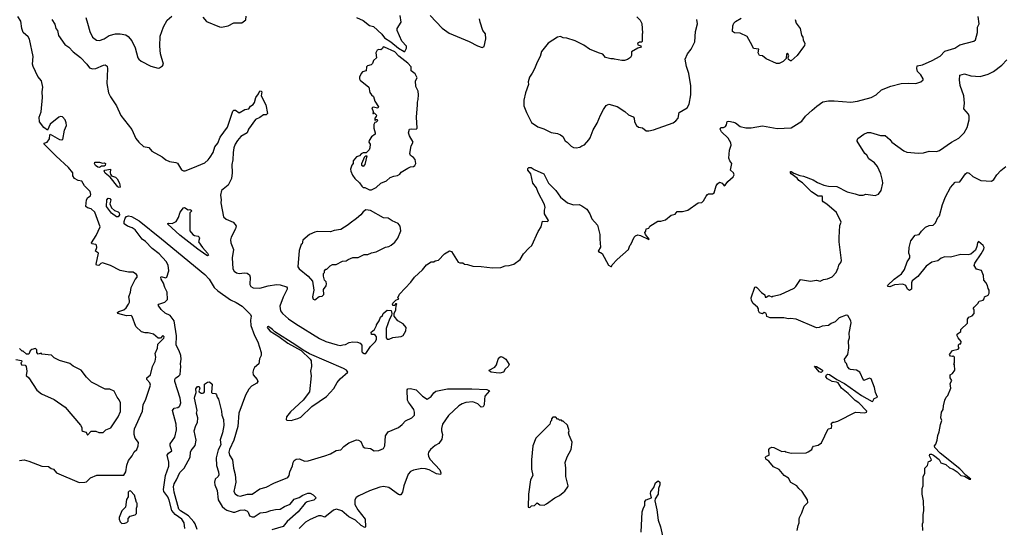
# Model space of a CAD drawing. Extents: x 2086813 to 2278017, y 548126 to 753336.
# Tile 276 of 461: x 2188166 to 2198743, y 662329 to 667781. Entities that reach past the tile are written whole.
import ezdxf

# ---------------------------------------------------------------- set-up
doc = ezdxf.new("R2010")
doc.units = 0

msp = doc.modelspace()

# ---------------------------------------------------------------- linework, layer by layer
at = {"layer": '0CON10XD'}
for points in [[(2188164, 663046), (2188215, 663052), (2188265, 663040), (2188404, 662984), (2188475, 662981), (2188505, 662960), (2188528, 662955), (2188563, 662913), (2188805, 662810), (2188865, 662812), (2188882, 662818), (2188925, 662859), (2188995, 662889), (2189285, 662890), (2189306, 662924), (2189318, 662995), (2189336, 663045), (2189374, 663095), (2189395, 663138), (2189425, 663165), (2189438, 663205), (2189441, 663241), (2189405, 663286), (2189394, 663325), (2189394, 663356), (2189400, 663385), (2189485, 663575), (2189493, 663645), (2189520, 663705), (2189571, 663855), (2189565, 663882), (2189533, 663915), (2189532, 663935), (2189571, 663965), (2189594, 664056), (2189623, 664115), (2189628, 664155), (2189620, 664195), (2189646, 664254), (2189650, 664295), (2189715, 664362), (2189718, 664375), (2189705, 664388), (2189678, 664362), (2189655, 664360), (2189605, 664403), (2189545, 664417), (2189513, 664417), (2189475, 664430), (2189414, 664484), (2189375, 664592), (2189365, 664603), (2189315, 664602), (2189220, 664625), (2189217, 664635), (2189231, 664645), (2189285, 664665), (2189310, 664685), (2189336, 664724), (2189346, 664746), (2189346, 664765), (2189340, 664805), (2189358, 664855), (2189364, 664906), (2189405, 664992), (2189428, 665015), (2189428, 665035), (2189421, 665045), (2189385, 665068), (2189335, 665070), (2189245, 665086), (2189140, 665140), (2189055, 665169), (2189036, 665164), (2189015, 665142), (2188992, 665145), (2188989, 665155), (2189013, 665275), (2188980, 665295), (2188996, 665335), (2188990, 665360), (2188985, 665366), (2188942, 665372), (2188937, 665385), (2188988, 665462), (2189031, 665555), (2188975, 665712), (2188935, 665751), (2188895, 665759), (2188877, 665775), (2188882, 665845), (2188898, 665872), (2188925, 665889), (2188931, 665905), (2188922, 665935), (2188893, 665965), (2188862, 665995), (2188835, 666046), (2188795, 666054), (2188755, 666076), (2188738, 666105), (2188736, 666135), (2188691, 666195), (2188557, 666315), (2188429, 666445), (2188430, 666455), (2188462, 666465), (2188488, 666502), (2188489, 666545), (2188495, 666553), (2188594, 666494), (2188615, 666490), (2188630, 666495), (2188646, 666594), (2188668, 666645), (2188667, 666675), (2188656, 666706), (2188625, 666737), (2188605, 666740), (2188585, 666733), (2188492, 666658), (2188465, 666593), (2188425, 666623), (2188378, 666685), (2188377, 666735), (2188398, 666792), (2188412, 666945), (2188406, 667005), (2188416, 667055), (2188401, 667125), (2188362, 667172), (2188309, 667279), (2188305, 667305), (2188311, 667385), (2188272, 667572), (2188256, 667596), (2188205, 667645), (2188188, 667685), (2188179, 667765), (2188146, 667816)], [(2188511, 667785), (2188544, 667734), (2188555, 667688), (2188573, 667665), (2188582, 667612), (2188651, 667515), (2188695, 667486), (2188740, 667435), (2188818, 667375), (2188889, 667305), (2188916, 667265), (2188947, 667253), (2188984, 667256), (2189065, 667294), (2189086, 667296), (2189105, 667283), (2189111, 667255), (2189102, 667095), (2189119, 666995), (2189141, 666951), (2189205, 666855), (2189252, 666752), (2189370, 666600), (2189415, 666505), (2189445, 666466), (2189495, 666420), (2189555, 666410), (2189585, 666370), (2189695, 666309), (2189735, 666276), (2189775, 666259), (2189845, 666249), (2189860, 666240), (2189905, 666168), (2189925, 666158), (2189945, 666157), (2190025, 666189), (2190154, 666245), (2190190, 666275), (2190214, 666305), (2190246, 666355), (2190263, 666415), (2190293, 666455), (2190321, 666519), (2190399, 666625), (2190455, 666800), (2190465, 666810), (2190485, 666808), (2190525, 666780), (2190583, 666817), (2190628, 666822), (2190645, 666853), (2190675, 666871), (2190690, 666890), (2190704, 666945), (2190732, 666985), (2190745, 667016), (2190761, 667015), (2190768, 667005), (2190759, 666965), (2190811, 666865), (2190828, 666775), (2190815, 666759), (2190785, 666760), (2190745, 666730), (2190701, 666709), (2190623, 666605), (2190611, 666565), (2190543, 666527), (2190505, 666485), (2190482, 666445), (2190467, 666405), (2190459, 666355), (2190455, 666275), (2190444, 666224), (2190449, 666135), (2190440, 666075), (2190405, 666005), (2190334, 665945), (2190323, 665895), (2190329, 665845), (2190326, 665814), (2190356, 665665), (2190385, 665639), (2190458, 665605), (2190482, 665582), (2190490, 665565), (2190486, 665535), (2190439, 665445), (2190432, 665415), (2190434, 665385), (2190462, 665312), (2190448, 665222), (2190454, 665104), (2190470, 665080), (2190495, 665063), (2190525, 665056), (2190582, 665062), (2190610, 665060), (2190635, 665041), (2190643, 665015), (2190637, 664935), (2190648, 664915), (2190675, 664900), (2190745, 664896), (2190835, 664921), (2190925, 664935), (2190965, 664932), (2191032, 664912), (2191041, 664901), (2191040, 664885), (2190998, 664802), (2190959, 664705), (2190966, 664655), (2190988, 664625), (2191055, 664567), (2191133, 664513), (2191385, 664355), (2191455, 664324), (2191575, 664288), (2191607, 664283), (2191639, 664289), (2191665, 664293), (2191705, 664313), (2191745, 664320), (2191795, 664317), (2191825, 664307), (2191840, 664285), (2191842, 664215), (2191848, 664205), (2191865, 664194), (2191886, 664194), (2191935, 664272), (2191985, 664320), (2192000, 664345), (2191998, 664375), (2191990, 664390), (2191975, 664400), (2191945, 664400), (2191940, 664425), (2191978, 664455), (2192000, 664495), (2192000, 664505), (2192028, 664545), (2192042, 664585), (2192062, 664605), (2192070, 664625), (2192115, 664662), (2192158, 664658), (2192162, 664625), (2192160, 664605), (2192138, 664565), (2192103, 664465), (2192103, 664363), (2192115, 664350), (2192135, 664350), (2192174, 664366), (2192265, 664378), (2192285, 664390), (2192315, 664438), (2192316, 664475), (2192284, 664514), (2192227, 664547), (2192190, 664595), (2192190, 664625), (2192207, 664665), (2192210, 664715), (2192218, 664725), (2192215, 664730), (2192202, 664728), (2192195, 664710), (2192175, 664710), (2192170, 664725), (2192174, 664736), (2192205, 664770), (2192238, 664782), (2192230, 664795), (2192247, 664833), (2192368, 664962), (2192409, 665015), (2192494, 665096), (2192535, 665147), (2192585, 665180), (2192615, 665180), (2192628, 665192), (2192665, 665199), (2192731, 665265), (2192785, 665298), (2192805, 665292), (2192876, 665176), (2192895, 665170), (2192925, 665171), (2192945, 665154), (2192975, 665153), (2193035, 665133), (2193125, 665131), (2193245, 665116), (2193335, 665121), (2193382, 665138), (2193425, 665141), (2193474, 665156), (2193542, 665205), (2193578, 665265), (2193635, 665328), (2193669, 665355), (2193736, 665505), (2193769, 665555), (2193784, 665616), (2193836, 665614), (2193847, 665625), (2193804, 665695), (2193804, 665735), (2193812, 665765), (2193805, 665795), (2193734, 665925), (2193718, 665975), (2193678, 666025), (2193656, 666125), (2193626, 666165), (2193626, 666184), (2193634, 666195), (2193662, 666195), (2193692, 666172), (2193795, 666126), (2193848, 666025), (2193924, 665945), (2193975, 665876), (2194051, 665815), (2194117, 665793), (2194175, 665796), (2194205, 665783), (2194258, 665745), (2194292, 665695), (2194312, 665642), (2194374, 665574), (2194399, 665475), (2194400, 665425), (2194404, 665336), (2194382, 665295), (2194393, 665283), (2194405, 665282), (2194425, 665268), (2194493, 665145), (2194515, 665130), (2194525, 665130), (2194532, 665148), (2194584, 665206), (2194706, 665314), (2194720, 665355), (2194730, 665365), (2194768, 665445), (2194782, 665458), (2194805, 665469), (2194835, 665464), (2194925, 665420), (2194928, 665425), (2194888, 665475), (2194880, 665495), (2194892, 665508), (2194897, 665533), (2194925, 665542), (2194937, 665563), (2195023, 665617), (2195055, 665618), (2195105, 665632), (2195165, 665682), (2195208, 665692), (2195228, 665722), (2195285, 665720), (2195345, 665737), (2195455, 665813), (2195495, 665818), (2195512, 665835), (2195539, 665885), (2195555, 665903), (2195565, 665910), (2195609, 665911), (2195625, 665922), (2195648, 665998), (2195662, 666018), (2195685, 666037), (2195713, 666025), (2195735, 665998), (2195745, 666002), (2195775, 666042), (2195832, 666095), (2195842, 666115), (2195833, 666135), (2195803, 666165), (2195816, 666235), (2195794, 666265), (2195784, 666294), (2195792, 666378), (2195809, 666435), (2195807, 666457), (2195777, 666507), (2195704, 666575), (2195690, 666605), (2195698, 666622), (2195725, 666624), (2195747, 666633), (2195758, 666652), (2195765, 666689), (2195785, 666692), (2195835, 666680), (2195855, 666672), (2195905, 666633), (2195965, 666619), (2196025, 666620), (2196145, 666642), (2196304, 666614), (2196455, 666619), (2196570, 666690), (2196606, 666744), (2196680, 666810)], [(2188878, 667805), (2188894, 667745), (2188920, 667655), (2188948, 667595), (2188992, 667562), (2189025, 667558), (2189075, 667576), (2189128, 667612), (2189195, 667628), (2189245, 667630), (2189305, 667617), (2189330, 667600), (2189371, 667555), (2189408, 667478), (2189435, 667370), (2189446, 667356), (2189470, 667335), (2189575, 667282), (2189655, 667262), (2189667, 667263), (2189700, 667285), (2189712, 667305), (2189680, 667415), (2189672, 667498), (2189674, 667605), (2189712, 667705), (2189751, 667775), (2189802, 667818)], [(2190135, 667810), (2190173, 667763), (2190314, 667704), (2190335, 667702), (2190406, 667714), (2190465, 667749), (2190552, 667748), (2190595, 667778), (2190600, 667820)], [(2191783, 667805), (2191855, 667774), (2191925, 667720), (2191968, 667708), (2192057, 667627), (2192084, 667585), (2192152, 667542), (2192237, 667475), (2192295, 667440), (2192305, 667440), (2192322, 667475), (2192320, 667495), (2192272, 667552), (2192222, 667665), (2192222, 667685), (2192264, 667755), (2192253, 667825)], [(2192575, 667826), (2192705, 667690), (2192778, 667635), (2192995, 667547), (2193085, 667499), (2193135, 667484), (2193155, 667493), (2193173, 667577), (2193170, 667630), (2193140, 667665), (2193111, 667755), (2193105, 667792)], [(2194795, 667812), (2194832, 667775), (2194849, 667739), (2194858, 667635), (2194852, 667625), (2194852, 667548), (2194845, 667540), (2194825, 667538), (2194802, 667525), (2194805, 667512), (2194839, 667499), (2194842, 667485), (2194805, 667474), (2194740, 667435), (2194738, 667395), (2194728, 667375), (2194695, 667353), (2194663, 667343), (2194635, 667342), (2194555, 667358), (2194545, 667362), (2194515, 667360), (2194460, 667375), (2194431, 667411), (2194385, 667424), (2194286, 667466), (2194225, 667509), (2194135, 667554), (2194045, 667583), (2194005, 667587), (2193975, 667599), (2193945, 667594), (2193845, 667530), (2193772, 667438), (2193756, 667384), (2193724, 667326), (2193698, 667252), (2193673, 667205), (2193643, 667165), (2193630, 667115), (2193631, 667085), (2193601, 666995), (2193582, 666915), (2193582, 666855), (2193609, 666785), (2193665, 666676), (2193732, 666632), (2193795, 666608), (2193875, 666568), (2193945, 666558), (2193975, 666546), (2194000, 666525), (2194025, 666480), (2194046, 666466), (2194091, 666421), (2194115, 666408), (2194145, 666404)], [(2194145, 666404), (2194185, 666412), (2194205, 666427), (2194235, 666437), (2194280, 666490), (2194295, 666512), (2194325, 666598), (2194371, 666669), (2194404, 666755), (2194436, 666815), (2194465, 666860), (2194495, 666873), (2194585, 666850), (2194666, 666796), (2194705, 666761), (2194755, 666737), (2194766, 666725), (2194772, 666685), (2194793, 666645), (2194815, 666627), (2194855, 666619), (2194895, 666588), (2194925, 666588), (2194975, 666598), (2195185, 666673), (2195216, 666694), (2195239, 666725), (2195251, 666785), (2195336, 666835), (2195359, 666875), (2195376, 666975), (2195375, 667070), (2195353, 667203), (2195328, 667278), (2195314, 667356), (2195339, 667415), (2195380, 667465), (2195419, 667545), (2195426, 667655), (2195446, 667735), (2195442, 667785)], [(2196497, 667785), (2196509, 667745), (2196550, 667685), (2196563, 667615), (2196580, 667595), (2196583, 667565), (2196599, 667525), (2196596, 667505), (2196585, 667488), (2196518, 667395), (2196455, 667340), (2196445, 667338), (2196424, 667355), (2196420, 667375), (2196427, 667395), (2196415, 667420), (2196405, 667410), (2196399, 667365), (2196368, 667332), (2196325, 667310), (2196295, 667309), (2196185, 667359), (2196145, 667392), (2196115, 667396), (2196099, 667425), (2196106, 667466), (2196050, 667470), (2196036, 667505), (2195980, 667600), (2195905, 667638), (2195845, 667640), (2195824, 667654), (2195826, 667715), (2195839, 667745), (2195857, 667763), (2195915, 667796)], [(2196680, 666810), (2196728, 666852), (2196795, 666899), (2196855, 666909), (2196915, 666909), (2197095, 666897), (2197165, 666907), (2197314, 666946), (2197367, 666975), (2197425, 667026), (2197525, 667068), (2197635, 667094), (2197715, 667101), (2197794, 667096), (2197845, 667113), (2197870, 667135), (2197870, 667145), (2197845, 667188), (2197810, 667225), (2197804, 667256), (2197808, 667285), (2197865, 667295), (2197968, 667342), (2198055, 667390), (2198105, 667442), (2198177, 667463), (2198213, 667477), (2198265, 667511), (2198415, 667549), (2198434, 667565), (2198456, 667644), (2198455, 667700), (2198472, 667738), (2198464, 667814)], [(2191945, 665952), (2191995, 665978), (2192046, 666024), (2192105, 666050), (2192145, 666087), (2192185, 666101), (2192225, 666106), (2192249, 666121), (2192265, 666143), (2192335, 666188), (2192365, 666202), (2192396, 666204), (2192412, 666215), (2192420, 666235), (2192415, 666278), (2192395, 666302), (2192365, 666322), (2192356, 666345), (2192373, 666425), (2192393, 666465), (2192352, 666535), (2192342, 666565), (2192354, 666606), (2192375, 666610), (2192425, 666604), (2192436, 666615), (2192429, 666735), (2192440, 666865), (2192438, 666895), (2192448, 666925), (2192450, 666975), (2192448, 667015), (2192422, 667065), (2192418, 667125), (2192437, 667157), (2192415, 667200), (2192373, 667233), (2192373, 667275), (2192336, 667315), (2192239, 667389), (2192196, 667436), (2192086, 667486), (2192072, 667488), (2192065, 667470), (2192045, 667458), (2192025, 667460), (2192007, 667453), (2191993, 667425), (2191998, 667372), (2191967, 667343), (2191955, 667310), (2191940, 667295), (2191903, 667287), (2191890, 667275), (2191888, 667232), (2191850, 667220), (2191835, 667202), (2191817, 667165), (2191817, 667145), (2191825, 667130), (2191918, 667055), (2191928, 666998), (2191944, 666974), (2191966, 666956), (2191980, 666905), (2192022, 666845), (2192015, 666832), (2191965, 666840), (2191948, 666835), (2191962, 666795), (2191960, 666775), (2191967, 666773), (2191975, 666780), (2191998, 666755), (2191997, 666743), (2191980, 666725), (2191980, 666705), (2191985, 666700), (2191995, 666710), (2192005, 666710), (2192010, 666695), (2191995, 666680), (2191982, 666678), (2191972, 666655), (2191971, 666615), (2191986, 666566), (2191985, 666550), (2191947, 666523), (2191919, 666485), (2191917, 666465), (2191930, 666445), (2191928, 666405), (2191920, 666385), (2191888, 666352), (2191855, 666350), (2191835, 666342), (2191815, 666320), (2191785, 666307), (2191765, 666288), (2191750, 666265), (2191750, 666235), (2191733, 666217), (2191720, 666175), (2191722, 666155), (2191742, 666112), (2191768, 666075), (2191815, 666030), (2191842, 665992), (2191855, 665980), (2191875, 665978), (2191923, 665953), (2191945, 665952)], [(2196971, 665441), (2196978, 665572), (2196990, 665605), (2196939, 665709), (2196838, 665798), (2196796, 665825), (2196791, 665835), (2196792, 665875), (2196785, 665884), (2196745, 665886), (2196672, 665932), (2196575, 666029), (2196536, 666055), (2196519, 666079), (2196455, 666127), (2196447, 666135), (2196445, 666150), (2196455, 666152), (2196484, 666134), (2196548, 666108), (2196585, 666100), (2196690, 666060), (2196735, 666031), (2196803, 666003), (2196855, 665992), (2196945, 665988), (2197055, 665933), (2197142, 665912), (2197185, 665895), (2197227, 665897), (2197257, 665907), (2197355, 665894), (2197392, 665908), (2197419, 665945), (2197437, 666025), (2197436, 666055), (2197416, 666125), (2197381, 666205), (2197348, 666245), (2197289, 666285), (2197266, 666325), (2197244, 666345), (2197164, 666475), (2197161, 666485), (2197169, 666505), (2197235, 666552), (2197275, 666569), (2197305, 666570), (2197415, 666536), (2197465, 666539), (2197512, 666495), (2197534, 666464), (2197663, 666373), (2197698, 666358), (2197823, 666347), (2197875, 666352), (2197935, 666369), (2198016, 666364), (2198047, 666375), (2198175, 666464), (2198255, 666508), (2198311, 666565), (2198346, 666624), (2198365, 666705), (2198365, 666745), (2198359, 666765), (2198307, 666825), (2198316, 666885), (2198308, 666965), (2198268, 667075), (2198262, 667135), (2198266, 667184), (2198315, 667199), (2198385, 667179), (2198485, 667172), (2198571, 667195), (2198626, 667224), (2198717, 667293), (2198771, 667349)], [(2191855, 666203), (2191842, 666215), (2191843, 666235), (2191875, 666310), (2191885, 666320), (2191895, 666320), (2191873, 666225), (2191855, 666203)], [(2189025, 666192), (2189005, 666196), (2188982, 666215), (2188970, 666235), (2188975, 666250), (2189025, 666250), (2189055, 666240), (2189075, 666242), (2189088, 666235), (2189086, 666214), (2189075, 666208), (2189045, 666208), (2189025, 666192)], [(2189235, 665977), (2189220, 665985), (2189139, 666089), (2189085, 666133), (2189072, 666155), (2189080, 666165), (2189140, 666175), (2189137, 666135), (2189142, 666122), (2189154, 666104), (2189195, 666089), (2189212, 666072), (2189240, 666025), (2189245, 665984), (2189235, 665977)], [(2197868, 662295), (2197864, 662366), (2197872, 662385), (2197870, 662465), (2197878, 662505), (2197877, 662613), (2197862, 662685), (2197862, 662745), (2197872, 662775), (2197870, 662875), (2197890, 662905), (2197890, 662965), (2197917, 662993), (2197930, 663035), (2197945, 663040), (2197960, 663055), (2197938, 663095), (2197944, 663115), (2197960, 663115), (2197981, 663105), (2198045, 663057), (2198063, 663023), (2198115, 663004), (2198155, 662969), (2198195, 662955), (2198236, 662926), (2198275, 662885), (2198317, 662877), (2198368, 662845), (2198382, 662845), (2198330, 662890), (2198265, 662956), (2198055, 663124), (2197997, 663185), (2197992, 663205), (2198007, 663223), (2198022, 663265), (2198028, 663315), (2198042, 663355), (2198057, 663433), (2198072, 663475), (2198062, 663505), (2198068, 663565), (2198087, 663593), (2198090, 663635), (2198106, 663695), (2198120, 663725), (2198137, 663743), (2198168, 663825), (2198160, 663875), (2198180, 663905), (2198162, 663935), (2198162, 663965), (2198188, 663982), (2198212, 664018), (2198210, 664075), (2198202, 664085), (2198210, 664095), (2198210, 664155), (2198195, 664170), (2198185, 664162), (2198165, 664168), (2198154, 664186), (2198185, 664228), (2198247, 664243), (2198260, 664255), (2198250, 664265), (2198253, 664287), (2198262, 664298), (2198275, 664300), (2198280, 664325), (2198248, 664365), (2198238, 664385), (2198238, 664402), (2198278, 664432), (2198278, 664455), (2198348, 664522), (2198348, 664565), (2198362, 664585), (2198398, 664602), (2198420, 664625), (2198420, 664665), (2198410, 664675), (2198418, 664695), (2198458, 664732), (2198475, 664758), (2198515, 664770), (2198527, 664783), (2198532, 664805), (2198569, 664821), (2198582, 664845), (2198582, 664875), (2198570, 664895), (2198562, 664925), (2198545, 664960), (2198523, 664983), (2198520, 665035), (2198498, 665088), (2198445, 665100), (2198421, 665141), (2198426, 665165), (2198495, 665267), (2198523, 665315), (2198528, 665335), (2198518, 665355), (2198465, 665400), (2198454, 665386), (2198449, 665345), (2198433, 665307), (2198385, 665262), (2198354, 665254), (2198275, 665259), (2198165, 665231), (2198105, 665234), (2198065, 665218), (2198029, 665191), (2197963, 665175), (2197904, 665135), (2197815, 665024), (2197754, 664976), (2197746, 664954), (2197745, 664885), (2197725, 664871), (2197704, 664885), (2197685, 664926), (2197655, 664941), (2197565, 664932), (2197515, 664911), (2197494, 664914), (2197489, 664925), (2197559, 664995), (2197640, 665050), (2197672, 665098), (2197701, 665179), (2197728, 665225), (2197729, 665245), (2197719, 665275), (2197720, 665335), (2197740, 665405), (2197785, 665466), (2197827, 665473), (2197852, 665508), (2197897, 665553), (2197935, 665571), (2197980, 665575), (2198005, 665600), (2198030, 665655), (2198046, 665675), (2198078, 665795), (2198113, 665877), (2198165, 665977), (2198215, 666036), (2198265, 666040), (2198325, 666125), (2198345, 666139), (2198365, 666134), (2198405, 666098), (2198492, 666055), (2198605, 666048), (2198631, 666065), (2198664, 666116), (2198705, 666162), (2198759, 666205)], [(2189205, 665662), (2189154, 665704), (2189097, 665775), (2189103, 665847), (2189115, 665865), (2189135, 665859), (2189145, 665845), (2189135, 665805), (2189151, 665761), (2189183, 665733), (2189225, 665716), (2189235, 665705), (2189237, 665685), (2189225, 665664), (2189205, 665662)], [(2190185, 665246), (2190165, 665255), (2190081, 665315), (2189885, 665465), (2189756, 665585), (2189758, 665592), (2189765, 665594), (2189805, 665592), (2189847, 665613), (2189872, 665658), (2189891, 665715), (2189925, 665759), (2189935, 665763), (2189975, 665738), (2189995, 665742), (2190007, 665735), (2190010, 665725), (2189993, 665707), (2189995, 665515), (2190025, 665473), (2190045, 665462), (2190085, 665456), (2190095, 665446), (2190098, 665435), (2190088, 665395), (2190129, 665335), (2190184, 665275), (2190195, 665252), (2190185, 665246)], [(2191335, 664772), (2191383, 664807), (2191415, 664810), (2191432, 664828), (2191428, 664882), (2191458, 664922), (2191462, 664945), (2191460, 664965), (2191440, 664985), (2191430, 665025), (2191430, 665055), (2191440, 665065), (2191440, 665085), (2191455, 665100), (2191465, 665100), (2191501, 665139), (2191528, 665152), (2191565, 665152), (2191633, 665187), (2191675, 665190), (2191693, 665207), (2191745, 665228), (2191802, 665228), (2191865, 665258), (2191905, 665258), (2191945, 665277), (2191995, 665287), (2192095, 665338), (2192130, 665345), (2192155, 665358), (2192195, 665392), (2192227, 665435), (2192260, 665515), (2192253, 665565), (2192232, 665592), (2192169, 665619), (2192125, 665650), (2192075, 665652), (2191935, 665732), (2191885, 665740), (2191855, 665718), (2191832, 665685), (2191786, 665644), (2191715, 665597), (2191695, 665577), (2191615, 665527), (2191545, 665517), (2191505, 665503), (2191365, 665507), (2191335, 665498), (2191280, 665475), (2191208, 665412), (2191200, 665375), (2191190, 665365), (2191168, 665302), (2191153, 665125), (2191167, 665105), (2191266, 665026), (2191311, 664971), (2191326, 664875), (2191310, 664805), (2191320, 664780), (2191335, 664772)], [(2189939, 662315), (2189933, 662375), (2189908, 662415), (2189835, 662465), (2189801, 662511), (2189772, 662622), (2189756, 662656), (2189715, 662715), (2189711, 662735), (2189731, 662885), (2189767, 662985), (2189768, 663028), (2189751, 663105), (2189764, 663126), (2189800, 663150), (2189782, 663205), (2189782, 663225), (2189834, 663296), (2189850, 663375), (2189847, 663435), (2189809, 663585), (2189825, 663608), (2189865, 663616), (2189879, 663625), (2189888, 663635), (2189896, 663664), (2189889, 663715), (2189834, 663894), (2189832, 663915), (2189839, 663931), (2189875, 663955), (2189889, 663971), (2189898, 664055), (2189894, 664085), (2189901, 664135), (2189896, 664175), (2189878, 664225), (2189846, 664285), (2189851, 664385), (2189826, 664546), (2189784, 664604), (2189730, 664630), (2189685, 664667), (2189653, 664715), (2189660, 664725), (2189724, 664746), (2189753, 664777), (2189749, 664855), (2189724, 664904), (2189712, 664952), (2189685, 664995), (2189681, 665015), (2189685, 665021), (2189732, 665008), (2189747, 665015), (2189767, 665085), (2189760, 665145), (2189738, 665185), (2189663, 665265), (2189590, 665325), (2189517, 665397), (2189481, 665425), (2189408, 665525), (2189375, 665547), (2189323, 665563), (2189289, 665589), (2189289, 665615), (2189300, 665650), (2189315, 665667), (2189335, 665674), (2189366, 665666), (2189449, 665619), (2189689, 665429), (2190154, 665045), (2190202, 664995), (2190255, 664905), (2190295, 664868), (2190431, 664771), (2190492, 664745), (2190555, 664705), (2190647, 664615), (2190654, 664595), (2190646, 664554), (2190650, 664495), (2190689, 664389), (2190725, 664320), (2190759, 664205), (2190761, 664175), (2190742, 664138), (2190736, 664085), (2190689, 664045), (2190676, 664025), (2190669, 663995), (2190674, 663965), (2190716, 663915), (2190726, 663894), (2190715, 663877), (2190656, 663844), (2190626, 663814), (2190591, 663749), (2190521, 663555), (2190508, 663412)], [(2196517, 662295), (2196529, 662349), (2196538, 662375), (2196538, 662415), (2196544, 662435), (2196570, 662485), (2196594, 662556), (2196632, 662595), (2196628, 662625), (2196571, 662715), (2196536, 662745), (2196515, 662775), (2196451, 662811), (2196424, 662855), (2196377, 662885), (2196325, 662950), (2196265, 662978), (2196215, 663038), (2196182, 663062), (2196178, 663082), (2196188, 663092), (2196218, 663105), (2196213, 663165), (2196225, 663180), (2196245, 663188), (2196267, 663187), (2196355, 663142), (2196385, 663148), (2196398, 663138), (2196454, 663124), (2196615, 663130), (2196635, 663138), (2196676, 663164), (2196683, 663187), (2196695, 663202), (2196745, 663210), (2196780, 663235), (2196852, 663385), (2196888, 663395), (2196892, 663422), (2196882, 663438), (2196903, 663457), (2196915, 663458), (2196955, 663470), (2197146, 663564), (2197245, 663560), (2197262, 663565), (2197266, 663575), (2197182, 663665), (2197142, 663692), (2197067, 663767), (2196995, 663825), (2196960, 663880), (2196939, 663889), (2196894, 663894), (2196843, 663923), (2196827, 663945), (2196833, 663967), (2196845, 663972), (2196865, 663969), (2196945, 663916), (2197025, 663875), (2197209, 663745), (2197325, 663681), (2197332, 663685), (2197347, 663713), (2197380, 663725), (2197360, 663775), (2197350, 663830), (2197313, 663923), (2197295, 663931), (2197235, 663907), (2197229, 663909), (2197193, 663995), (2197154, 664016), (2197092, 664022), (2197075, 664030), (2197058, 664055), (2197047, 664087), (2197033, 664103), (2197028, 664135), (2197064, 664185), (2197072, 664255), (2197069, 664331), (2197082, 664365), (2197076, 664415), (2197099, 664525), (2197096, 664546), (2197063, 664603), (2197045, 664607), (2196970, 664580), (2196925, 664536), (2196885, 664519), (2196854, 664496), (2196785, 664490), (2196755, 664474), (2196725, 664472), (2196506, 664566), (2196445, 664572), (2196425, 664568), (2196375, 664578), (2196227, 664577), (2196192, 664592), (2196189, 664615), (2196180, 664630), (2196164, 664636), (2196145, 664622), (2196115, 664633), (2196103, 664655), (2196103, 664675), (2196092, 664692), (2196045, 664732), (2196026, 664765), (2196024, 664795), (2196065, 664908), (2196075, 664911), (2196085, 664906), (2196135, 664852), (2196170, 664825), (2196175, 664800), (2196185, 664800), (2196215, 664818), (2196245, 664804), (2196258, 664812), (2196340, 664830), (2196485, 664899), (2196504, 664915), (2196555, 664991), (2196663, 664973), (2196725, 664983), (2196765, 664972), (2196801, 664989), (2196845, 664996), (2196895, 665020), (2196936, 665064), (2196960, 665115), (2196967, 665145), (2196988, 665172), (2196993, 665193), (2196968, 665395), (2196971, 665441)], [(2191085, 663477), (2191105, 663483), (2191155, 663496), (2191185, 663511), (2191305, 663627), (2191463, 663735), (2191540, 663820), (2191576, 663884), (2191610, 663925), (2191691, 663995), (2191677, 664015), (2191646, 664035), (2191281, 664191), (2191210, 664230), (2191134, 664285), (2190908, 664428), (2190882, 664455), (2190854, 664475), (2190835, 664484), (2190828, 664482), (2190826, 664475), (2190835, 664460), (2190858, 664435), (2190949, 664379), (2191045, 664308), (2191189, 664229), (2191288, 664135), (2191296, 664116), (2191300, 664055), (2191290, 664005), (2191297, 663955), (2191280, 663785), (2191213, 663695), (2191075, 663570), (2191032, 663515), (2191030, 663485), (2191035, 663480), (2191085, 663477)], [(2188895, 663320), (2188935, 663360), (2188985, 663360), (2189015, 663348), (2189062, 663348), (2189090, 663375), (2189145, 663398), (2189223, 663515), (2189248, 663572), (2189248, 663665), (2189235, 663698), (2189213, 663725), (2189180, 663790), (2189135, 663812), (2189083, 663813), (2188939, 663889), (2188882, 663942), (2188825, 664017), (2188739, 664059), (2188705, 664090), (2188595, 664122), (2188535, 664150), (2188507, 664177), (2188405, 664190), (2188395, 664200), (2188365, 664190), (2188350, 664205), (2188350, 664235), (2188335, 664250), (2188295, 664240), (2188280, 664225), (2188265, 664190), (2188238, 664188), (2188205, 664220), (2188192, 664222), (2188165, 664250)], [(2193325, 663985), (2193283, 663987), (2193232, 663995), (2193213, 664005), (2193208, 664015), (2193270, 664050), (2193288, 664075), (2193307, 664135), (2193325, 664158), (2193335, 664162), (2193355, 664156), (2193387, 664135), (2193426, 664076), (2193415, 664057), (2193383, 664027), (2193365, 663994), (2193325, 663985)], [(2188125, 664132), (2188185, 664120), (2188190, 664105), (2188180, 664095), (2188184, 664074), (2188225, 664070), (2188237, 664057), (2188242, 664005), (2188235, 663960), (2188263, 663933), (2188351, 663801), (2188402, 663762), (2188535, 663703), (2188655, 663618), (2188820, 663425), (2188832, 663402), (2188835, 663370), (2188845, 663360), (2188875, 663350), (2188888, 663338), (2188895, 663320)], [(2196775, 663993), (2196755, 663999), (2196705, 664058), (2196725, 664056), (2196781, 664025), (2196790, 664015), (2196790, 664005), (2196775, 663993)], [(2190072, 662305), (2190050, 662365), (2190035, 662387), (2189981, 662451), (2189892, 662505), (2189875, 662525), (2189825, 662705), (2189820, 662765), (2189825, 662795), (2189851, 662839), (2189885, 662916), (2189933, 662965), (2189999, 663081), (2190002, 663135), (2190009, 663155), (2190051, 663209), (2190062, 663265), (2190040, 663365), (2190057, 663423), (2190076, 663455), (2190080, 663505), (2190064, 663555), (2190072, 663585), (2190045, 663715), (2190046, 663735), (2190061, 663775), (2190057, 663815), (2190075, 663840), (2190095, 663840), (2190100, 663815), (2190090, 663795), (2190093, 663783), (2190115, 663768), (2190131, 663769), (2190145, 663772), (2190152, 663785), (2190152, 663868), (2190185, 663888), (2190205, 663890), (2190235, 663867), (2190228, 663778), (2190235, 663770), (2190270, 663765), (2190282, 663752), (2190288, 663725), (2190303, 663705), (2190333, 663575), (2190336, 663535), (2190354, 663485), (2190358, 663422), (2190346, 663345), (2190320, 663270), (2190326, 663216), (2190299, 663161), (2190277, 663075), (2190281, 662991), (2190303, 662925), (2190306, 662894), (2190299, 662875), (2190266, 662845), (2190258, 662815), (2190262, 662785), (2190287, 662725), (2190299, 662625), (2190342, 662552), (2190368, 662528), (2190393, 662513), (2190458, 662492), (2190477, 662493), (2190535, 662514), (2190577, 662517), (2190606, 662506), (2190621, 662491), (2190635, 662452), (2190665, 662440), (2190685, 662441), (2190750, 662485), (2190815, 662490), (2190865, 662510), (2190915, 662520), (2190965, 662522), (2191009, 662551), (2191072, 662578), (2191115, 662632), (2191170, 662650), (2191207, 662673), (2191262, 662695), (2191285, 662694), (2191318, 662678), (2191352, 662645), (2191325, 662619), (2191256, 662604), (2191231, 662589), (2191156, 662494), (2191039, 662391), (2190995, 662336), (2190875, 662303)], [(2190508, 663412), (2190467, 663263), (2190419, 663165), (2190413, 663135), (2190420, 663105), (2190452, 663052), (2190462, 662965), (2190482, 662895), (2190487, 662815), (2190468, 662715), (2190480, 662690), (2190505, 662671), (2190535, 662665), (2190615, 662685), (2190665, 662684), (2190745, 662741), (2190815, 662760), (2190895, 662802), (2191045, 662862), (2191062, 662885), (2191067, 662925), (2191095, 662989), (2191104, 663026), (2191115, 663046), (2191135, 663062), (2191173, 663063), (2191225, 663038), (2191265, 663042), (2191445, 663096), (2191505, 663118), (2191565, 663152), (2191615, 663162), (2191647, 663195), (2191703, 663235), (2191785, 663268), (2191805, 663266), (2191830, 663250), (2191855, 663192), (2191875, 663183), (2191935, 663177), (2191975, 663150), (2192025, 663152), (2192075, 663176), (2192090, 663205), (2192097, 663313), (2192124, 663355), (2192235, 663402), (2192276, 663434), (2192309, 663471), (2192377, 663503), (2192406, 663534), (2192409, 663565), (2192401, 663595), (2192366, 663646), (2192342, 663672), (2192331, 663695), (2192329, 663805), (2192335, 663815), (2192365, 663818), (2192425, 663805), (2192495, 663739), (2192545, 663704), (2192587, 663733), (2192616, 663774), (2192635, 663791), (2192763, 663815), (2193023, 663817), (2193185, 663809), (2193212, 663795), (2193164, 663736), (2193158, 663702), (2193157, 663645), (2193145, 663622), (2193125, 663619), (2193086, 663656), (2193034, 663676), (2192959, 663671), (2192921, 663655), (2192885, 663632), (2192771, 663529), (2192708, 663435), (2192699, 663391), (2192698, 663365), (2192707, 663325), (2192700, 663275), (2192670, 663230), (2192631, 663209), (2192579, 663165), (2192558, 663135), (2192553, 663115), (2192558, 663088), (2192575, 663056), (2192678, 662945), (2192691, 662915), (2192688, 662895), (2192645, 662904), (2192565, 662947), (2192525, 662958), (2192485, 662960), (2192395, 662941), (2192365, 662928), (2192341, 662899), (2192294, 662776), (2192280, 662705), (2192262, 662678), (2192245, 662676), (2192235, 662682), (2192130, 662755), (2192075, 662767), (2192035, 662761), (2191925, 662721), (2191808, 662668), (2191782, 662648), (2191768, 662625), (2191766, 662575), (2191800, 662515), (2191878, 662415), (2191881, 662335), (2191875, 662327), (2191835, 662349), (2191775, 662405), (2191701, 662441), (2191625, 662507), (2191568, 662522), (2191536, 662514), (2191445, 662437), (2191405, 662451), (2191375, 662452), (2191285, 662414), (2191237, 662383), (2191169, 662315)], [(2193645, 662540), (2193665, 662560), (2193698, 662562), (2193725, 662590), (2193755, 662570), (2193802, 662568), (2193825, 662580), (2193914, 662646), (2193965, 662672), (2194005, 662702), (2194023, 662717), (2194056, 662764), (2194059, 662775), (2194034, 662875), (2194034, 662965), (2194026, 663025), (2194046, 663084), (2194092, 663165), (2194100, 663245), (2194068, 663318), (2194062, 663345), (2194068, 663365), (2194050, 663425), (2194005, 663470), (2193995, 663470), (2193985, 663480), (2193965, 663480), (2193955, 663490), (2193945, 663490), (2193925, 663510), (2193895, 663510), (2193880, 663495), (2193880, 663475), (2193870, 663465), (2193860, 663435), (2193712, 663285), (2193678, 663205), (2193664, 663055), (2193664, 662955), (2193678, 662885), (2193652, 662838), (2193633, 662685), (2193630, 662545), (2193645, 662540)], [(2194844, 662275), (2194854, 662495), (2194862, 662528), (2194883, 662565), (2194881, 662605), (2194897, 662623), (2194953, 662645), (2194942, 662692), (2194946, 662715), (2194977, 662755), (2194998, 662805), (2195025, 662828), (2195042, 662812), (2195042, 662785), (2195027, 662745), (2195024, 662685), (2194994, 662635), (2194988, 662612), (2195012, 662515), (2195026, 662406), (2195051, 662335), (2195080, 662205)], [(2189265, 662370), (2189295, 662372), (2189318, 662382), (2189330, 662395), (2189330, 662425), (2189352, 662448), (2189405, 662462), (2189422, 662478), (2189420, 662535), (2189428, 662555), (2189427, 662587), (2189420, 662595), (2189400, 662675), (2189355, 662720), (2189342, 662718), (2189330, 662705), (2189330, 662655), (2189314, 662626), (2189301, 662545), (2189264, 662506), (2189233, 662435), (2189233, 662415), (2189247, 662387), (2189265, 662370)]]:
    msp.add_lwpolyline(points, dxfattribs=at)

doc.saveas('drawing.dxf')
